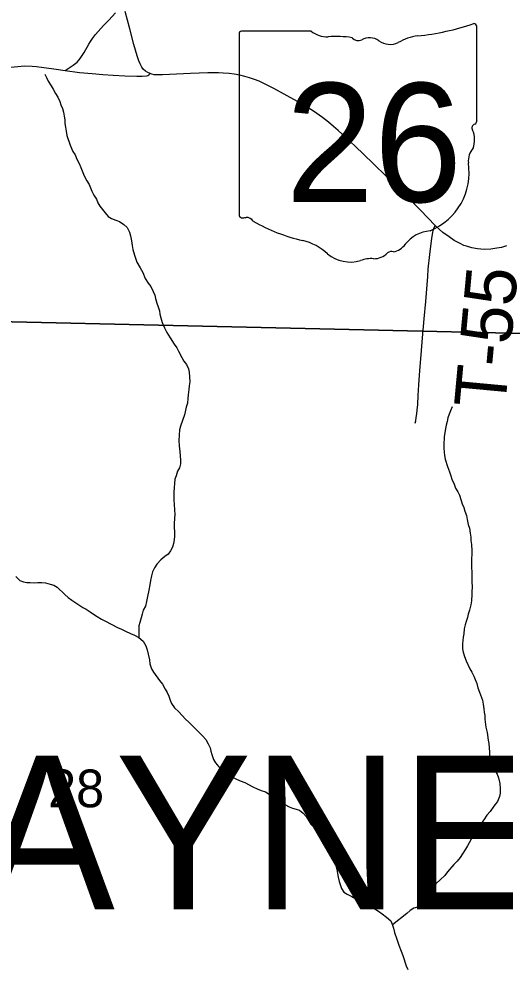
# Model space of a CAD drawing. Extents: x -7.9 to 76.1, y 0 to 22.
# Drawn here: x 6.653 to 7.193, y 15.518 to 16.568 of the extents above; entities that cross this region are included whole.
import ezdxf

# ---------------------------------------------------------------- set-up
doc = ezdxf.new("R2010")
doc.units = 0
for name, color, linetype in [('GM_X_County_Road', 7, 'Continuous'), ('GM_X_Minor_River', 7, 'Continuous'), ('GM_X_Section', 7, 'Continuous'), ('GM_X_Section_Text', 7, 'Continuous'), ('GM_X_State_Location', 7, 'Continuous'), ('GM_X_State_Route', 7, 'Continuous'), ('GM_X_State_Shield', 7, 'Continuous'), ('GM_X_Township_Road', 7, 'Continuous'), ('GM_X_Township_Road_Text', 7, 'Continuous'), ('GM_X_Township_Text', 7, 'Continuous')]:
    doc.layers.add(name, color=color, linetype=linetype)

msp = doc.modelspace()

# ---------------------------------------------------------------- linework, layer by layer
at = {"layer": 'GM_X_County_Road'}
msp.add_lwpolyline([(6.6368, 16.5137), (6.6557, 16.5155), (6.6599, 16.5158), (6.668, 16.5157), (6.6729, 16.5151), (6.692, 16.5126), (6.7047, 16.5109), (6.7135, 16.5165), (6.7181, 16.5201), (6.7199, 16.5222), (6.7214, 16.5242), (6.7257, 16.5307), (6.731, 16.5398), (6.7328, 16.5428), (6.735, 16.5463), (6.7384, 16.5506), (6.7474, 16.5605), (6.7498, 16.5631), (6.7531, 16.5666), (6.7604, 16.5748)], dxfattribs=at)
at = {"layer": 'GM_X_Minor_River'}
for points in [[(6.6821, 16.5068), (6.684, 16.503), (6.686, 16.4989), (6.6891, 16.4936), (6.6914, 16.4899), (6.6941, 16.4853), (6.6965, 16.4812), (6.6988, 16.4763), (6.7, 16.4725), (6.7016, 16.4687), (6.7028, 16.4646), (6.7036, 16.46), (6.7044, 16.4559), (6.7045, 16.4521), (6.7049, 16.4479), (6.7057, 16.4434), (6.7065, 16.4388), (6.7101, 16.4278), (6.7132, 16.4211), (6.7159, 16.4173), (6.7175, 16.4124), (6.7202, 16.4075), (6.7222, 16.4033), (6.7234, 16.3995), (6.7257, 16.3939), (6.7288, 16.3882), (6.7312, 16.3845), (6.7343, 16.3769), (6.7366, 16.3724), (6.7393, 16.3679), (6.7409, 16.3641), (6.7432, 16.3603), (6.7463, 16.3566), (6.749, 16.3528), (6.7525, 16.3487), (6.7563, 16.3465), (6.7609, 16.3446), (6.7651, 16.3432), (6.7697, 16.3398), (6.7735, 16.3365), (6.7762, 16.3316), (6.7771, 16.3274), (6.7783, 16.3217), (6.7791, 16.3168), (6.7799, 16.3122), (6.7815, 16.3058), (6.7843, 16.2983), (6.7878, 16.2918), (6.7909, 16.2866), (6.7936, 16.2802), (6.7967, 16.2749), (6.7998, 16.2711), (6.8022, 16.2655), (6.8041, 16.2617), (6.8049, 16.2579), (6.8065, 16.2526), (6.8081, 16.2485), (6.8093, 16.2443), (6.8097, 16.2405), (6.8109, 16.2364), (6.8125, 16.2314), (6.8148, 16.2254), (6.8176, 16.2201), (6.8214, 16.2141), (6.8257, 16.2073), (6.8288, 16.2032), (6.8304, 16.1994), (6.8342, 16.1926), (6.8366, 16.1885), (6.8393, 16.1847), (6.8416, 16.1798), (6.8424, 16.176), (6.8429, 16.1711), (6.843, 16.1654), (6.8423, 16.1612), (6.8419, 16.1571), (6.8413, 16.151), (6.8409, 16.1468), (6.8406, 16.1419), (6.8392, 16.1373), (6.837, 16.1289), (6.8348, 16.1224), (6.8326, 16.1163), (6.8316, 16.1121), (6.831, 16.1003), (6.8314, 16.0943), (6.8319, 16.0882), (6.8328, 16.0784), (6.8328, 16.0746), (6.8317, 16.07), (6.8295, 16.0662), (6.8281, 16.0612), (6.8266, 16.0574), (6.8259, 16.0528), (6.8256, 16.0483), (6.8253, 16.0426), (6.8254, 16.0342), (6.8258, 16.0297), (6.8259, 16.0232), (6.8264, 16.0187), (6.8257, 16.0088)], [(7.1342, 16.1376), (7.1323, 16.1334), (7.1309, 16.1296), (7.1294, 16.1254), (7.1287, 16.1216), (7.1276, 16.1174), (7.1269, 16.1136), (7.1255, 16.1044), (7.1249, 16.0957), (7.1249, 16.0919), (7.1254, 16.0873), (7.1258, 16.0836), (7.1266, 16.0798), (7.129, 16.0715), (7.1314, 16.0658), (7.1329, 16.0613), (7.1341, 16.0575), (7.1365, 16.0518), (7.138, 16.0477), (7.1404, 16.0435), (7.1423, 16.0397), (7.1439, 16.0348), (7.1455, 16.0303), (7.1471, 16.0261), (7.1482, 16.022), (7.1502, 16.0171), (7.151, 16.0129), (7.1522, 16.0072), (7.1534, 16.0031), (7.1543, 15.9978), (7.1551, 15.9932), (7.1551, 15.9894), (7.1556, 15.9849), (7.156, 15.9781), (7.1561, 15.9739), (7.1558, 15.9697), (7.1561, 15.9443), (7.1566, 15.9375), (7.1563, 15.9333), (7.1563, 15.9295), (7.1557, 15.9226), (7.155, 15.9181), (7.1535, 15.9124), (7.1521, 15.9078), (7.1514, 15.904), (7.1499, 15.8998), (7.1488, 15.896), (7.1477, 15.8914), (7.1471, 15.8861), (7.1464, 15.8823), (7.1457, 15.8747), (7.1458, 15.8694), (7.1466, 15.8656), (7.1478, 15.861), (7.1497, 15.8561), (7.154, 15.8471), (7.156, 15.8433), (7.1583, 15.8392), (7.1599, 15.8354), (7.1615, 15.8309), (7.1627, 15.8259), (7.1646, 15.8214), (7.1678, 15.8123), (7.1686, 15.8078), (7.1694, 15.8029), (7.1698, 15.7991), (7.1707, 15.7953), (7.1707, 15.7915), (7.1716, 15.7824), (7.1732, 15.7764), (7.1741, 15.768), (7.1749, 15.7642), (7.1758, 15.7548), (7.1758, 15.751), (7.1762, 15.7472), (7.1778, 15.743), (7.1798, 15.7389), (7.1821, 15.734), (7.1841, 15.7302), (7.1856, 15.7261), (7.1872, 15.72), (7.1877, 15.7139), (7.1874, 15.7094), (7.1867, 15.7056), (7.1845, 15.6999), (7.1804, 15.6949), (7.1763, 15.6891), (7.1729, 15.6849), (7.1696, 15.6795), (7.1662, 15.6753), (7.1603, 15.6665), (7.1573, 15.6615), (7.1514, 15.6508), (7.1492, 15.647), (7.1458, 15.642), (7.1432, 15.6378), (7.1399, 15.634), (7.1361, 15.6301), (7.129, 15.622), (7.126, 15.6178), (7.1215, 15.6136)], [(6.8257, 16.0088), (6.8259, 15.9944), (6.8256, 15.9902), (6.8249, 15.986), (6.8238, 15.9822), (6.8216, 15.978), (6.819, 15.9742), (6.8153, 15.9718), (6.8108, 15.968), (6.8063, 15.9633), (6.8037, 15.9591), (6.8018, 15.9549), (6.8004, 15.9504), (6.7993, 15.945), (6.7986, 15.9405), (6.7976, 15.9344), (6.7961, 15.9275), (6.7951, 15.9218), (6.794, 15.9165), (6.7914, 15.9123), (6.79, 15.9077), (6.7889, 15.9039), (6.7874, 15.8986), (6.7863, 15.8947), (6.7864, 15.8819)], [(6.6499, 15.9494), (6.6545, 15.9453), (6.6583, 15.9435), (6.6621, 15.9428), (6.6659, 15.9428), (6.6704, 15.9425), (6.6742, 15.9429), (6.6788, 15.943), (6.6829, 15.9427), (6.6879, 15.9412), (6.6921, 15.9401), (6.6959, 15.9379), (6.7044, 15.9297), (6.7082, 15.9263), (6.712, 15.9233), (6.7197, 15.9181), (6.7243, 15.9151), (6.7281, 15.9133), (6.7323, 15.9103), (6.7361, 15.9077)], [(6.7361, 15.9077), (6.7403, 15.9051), (6.7449, 15.9021), (6.7495, 15.8999), (6.7629, 15.8929), (6.7674, 15.8911), (6.7716, 15.8889), (6.7774, 15.8863), (6.7816, 15.8844), (6.7865, 15.8818), (6.7911, 15.8777), (6.7942, 15.8728), (6.7958, 15.8683), (6.797, 15.8634), (6.7982, 15.857), (6.7987, 15.8528), (6.8006, 15.8471), (6.8026, 15.8434), (6.8095, 15.8343), (6.8126, 15.8302), (6.8157, 15.8246), (6.8181, 15.8208), (6.8196, 15.817), (6.8212, 15.8125), (6.8228, 15.8087), (6.8259, 15.8038), (6.8309, 15.7993), (6.8382, 15.7915), (6.842, 15.7881), (6.8474, 15.7825), (6.852, 15.778), (6.857, 15.7727), (6.8609, 15.7686), (6.8636, 15.7641), (6.8655, 15.7596), (6.8663, 15.7558), (6.8675, 15.752), (6.8695, 15.7467), (6.8714, 15.743), (6.8753, 15.7385), (6.8795, 15.7343), (6.8841, 15.731), (6.8891, 15.7276), (6.8933, 15.7254), (6.899, 15.7229), (6.904, 15.721), (6.9131, 15.7162), (6.9177, 15.714), (6.9223, 15.7122), (6.9269, 15.7107), (6.9311, 15.7081), (6.9353, 15.7059), (6.9399, 15.7029), (6.9444, 15.6999), (6.9487, 15.6966), (6.9532, 15.694), (6.9571, 15.6925), (6.9612, 15.6915), (6.965, 15.6904), (6.9689, 15.687), (6.9723, 15.6833), (6.9751, 15.6787), (6.9774, 15.675), (6.9858, 15.6667), (6.9897, 15.6622), (6.9939, 15.6574), (6.9978, 15.6517), (7.0001, 15.6476), (7.0021, 15.6427), (7.0033, 15.6385), (7.0045, 15.6336), (7.0053, 15.6291), (7.0061, 15.6249), (7.0069, 15.62), (7.0078, 15.6162), (7.009, 15.6113), (7.0113, 15.6037), (7.0141, 15.5996), (7.0179, 15.5974), (7.0228, 15.5948), (7.0274, 15.5922), (7.0324, 15.59), (7.0381, 15.587), (7.0423, 15.5848), (7.0477, 15.5814), (7.0526, 15.5785), (7.0565, 15.5755), (7.0614, 15.5718), (7.0661, 15.5677), (7.0676, 15.5639), (7.0692, 15.5597), (7.0704, 15.5548), (7.0728, 15.5473), (7.0751, 15.5408), (7.0775, 15.534), (7.0795, 15.5291), (7.0834, 15.5178), (7.085, 15.5136)], [(7.1215, 15.6136), (7.1163, 15.6086), (7.1133, 15.6047), (7.1107, 15.6005), (7.1081, 15.5963), (7.1063, 15.5925), (7.1041, 15.5887), (7.1003, 15.5844), (7.0958, 15.5829), (7.0916, 15.5817), (7.0875, 15.5793), (7.0838, 15.5759), (7.0679, 15.5632)]]:
    msp.add_lwpolyline(points, dxfattribs=at)
at = {"layer": 'GM_X_Section'}
for points in [[(6.2529, 17.2478), (7.2713, 17.2194), (7.2312, 16.2186), (6.2227, 16.2415)], [(6.2227, 16.2415), (7.2312, 16.2186), (7.1984, 15.2096), (6.1958, 15.241)]]:
    msp.add_lwpolyline(points, close=True, dxfattribs=at)
at = {"layer": 'GM_X_State_Route'}
msp.add_lwpolyline([(7.1946, 16.3162), (7.1889, 16.3146), (7.184, 16.3136), (7.1772, 16.3127), (7.1705, 16.3123), (7.1661, 16.3125), (7.1623, 16.3129), (7.1563, 16.314), (7.1501, 16.3158), (7.1474, 16.3168), (7.1433, 16.3187), (7.1366, 16.3223), (7.1308, 16.3261), (7.124, 16.3312), (7.1201, 16.3345), (7.1156, 16.3388), (7.0991, 16.3557), (7.0831, 16.3721), (7.0778, 16.3775), (7.0736, 16.3816), (7.062, 16.3926), (7.0461, 16.4079), (7.0266, 16.4267), (7.0123, 16.4401), (7.0078, 16.4442), (7.0027, 16.4488), (6.997, 16.4533), (6.9902, 16.4587), (6.9805, 16.4657), (6.9698, 16.4723), (6.9626, 16.4765), (6.9513, 16.4828), (6.9364, 16.4907), (6.9244, 16.4967), (6.92, 16.4988), (6.9147, 16.5009), (6.9092, 16.5028), (6.9043, 16.5042), (6.8986, 16.5055), (6.8922, 16.5068), (6.8869, 16.5074), (6.8801, 16.5078), (6.8749, 16.5081), (6.8629, 16.5082), (6.8437, 16.5074), (6.8127, 16.5059), (6.8066, 16.5059), (6.8035, 16.5061), (6.8009, 16.5067), (6.7989, 16.5073), (6.7965, 16.5085), (6.794, 16.51), (6.7914, 16.5122), (6.7897, 16.5144), (6.788, 16.518), (6.7865, 16.5216), (6.7846, 16.5272), (6.7811, 16.5397), (6.7765, 16.5568), (6.7713, 16.5762)], dxfattribs=at)
at = {"layer": 'GM_X_State_Shield'}
for p, q in [((7.1615, 16.4547), (7.1615, 16.5594)), ((6.8978, 16.551), (6.8978, 16.3509)), ((6.9776, 16.5545), (6.9004, 16.5545)), ((7.1615, 16.4548), (7.1615, 16.4547))]:
    msp.add_line(p, q, dxfattribs=at)
for centre, radius, start, end in [((7.0676, 16.8273), 0.2796, 275.8445, 288.9065), ((7.1586, 16.5598), 0.00294, 351.8621, 97.738), ((6.9008, 16.5514), 0.00305, 98.1301, 188.1301), ((6.996, 16.5777), 0.0296, 231.6195, 271.1119), ((7.0058, 16.4421), 0.1064, 80.4867, 94.9883), ((7.03, 16.5525), 0.00855, 219.7921, 297.1024), ((7.0425, 16.5293), 0.0178, 54.4667, 119.1411), ((7.1032, 16.4933), 0.0563, 97.3462, 120.7689), ((7.0655, 16.5611), 0.0214, 233.8562, 294.8282), ((7.1608, 16.447), 0.00454, 107.944, 210.337), ((7.1584, 16.4543), 0.00314, 289.6038, 7.7341), ((7.1319, 16.4338), 0.0273, 340.033, 23.6496), ((7.172, 16.4109), 0.0198, 136.8065, 186.9296), ((7.0832, 16.3976), 0.0699, 292.3089, 8.9858), ((6.9009, 16.3505), 0.00308, 171.9584, 258.3066), ((6.9013, 16.3709), 0.0235, 267.339, 280.6039), ((6.9061, 16.3393), 0.00848, 29.7484, 93.2717), ((7.0132, 16.5191), 0.2019, 240.4129, 257.1985), ((7.1127, 16.2947), 0.0383, 94.4031, 142.5768), ((6.953, 16.261), 0.0632, 47.1842, 75.836), ((7.0642, 16.3315), 0.0226, 282.8732, 323.2771), ((7.0213, 16.3384), 0.0401, 230.7004, 286.2918), ((7.0474, 16.3234), 0.0214, 268.777, 315.5493), ((7.0667, 16.304), 0.00601, 65.7517, 132.6484), ((7.0445, 16.2692), 0.0329, 85.6951, 111.2099)]:
    msp.add_arc(centre, radius, start, end, dxfattribs=at)
at = {"layer": 'GM_X_Township_Road'}
for points in [[(6.7047, 16.5109), (6.7205, 16.5087), (6.7345, 16.5073), (6.7465, 16.5063), (6.758, 16.5056), (6.7708, 16.5049), (6.7843, 16.5045), (6.7901, 16.5046), (6.7949, 16.5049), (6.7964, 16.5052), (6.7975, 16.5059), (6.7989, 16.5073)], [(7.0934, 16.1197), (7.0938, 16.1223), (7.0943, 16.1258), (7.095, 16.1298), (7.0956, 16.134), (7.0961, 16.1402), (7.0967, 16.1503), (7.0974, 16.162), (7.0984, 16.1781), (7.0999, 16.1953), (7.1015, 16.2144), (7.1033, 16.2352), (7.1049, 16.2545), (7.1071, 16.2824), (7.1078, 16.2903), (7.1096, 16.3067), (7.1119, 16.3247), (7.1128, 16.3311), (7.1133, 16.3333), (7.1141, 16.3357), (7.1156, 16.3388)]]:
    msp.add_lwpolyline(points, dxfattribs=at)

# ---------------------------------------------------------------- texts
at = {"layer": 'GM_X_Section_Text'}
msp.add_text('28', height=0.04186, rotation=0, dxfattribs=at).set_placement((6.6857, 15.6936))
at = {"layer": 'GM_X_State_Location'}
for s in ['s', 'r']:
    msp.add_text(s, height=0.000189, dxfattribs=at).set_placement((7.0267, 16.4376))
msp.add_text('26', height=0.000189, rotation=0, dxfattribs=at).set_placement((6.979, 16.4239))
at = {"layer": 'GM_X_State_Shield'}
msp.add_text('26', height=0.13184, dxfattribs=at).set_placement((6.9493, 16.365))
at = {"layer": 'GM_X_Township_Road_Text'}
msp.add_text('T-55', height=0.05682, rotation=84.7102, dxfattribs=at).set_placement((7.1929, 16.1346))
at = {"layer": 'GM_X_Township_Text'}
msp.add_text('WAYNE', height=0.17045, rotation=0, dxfattribs=at).set_placement((6.3928, 15.5803))

doc.saveas('drawing.dxf')
